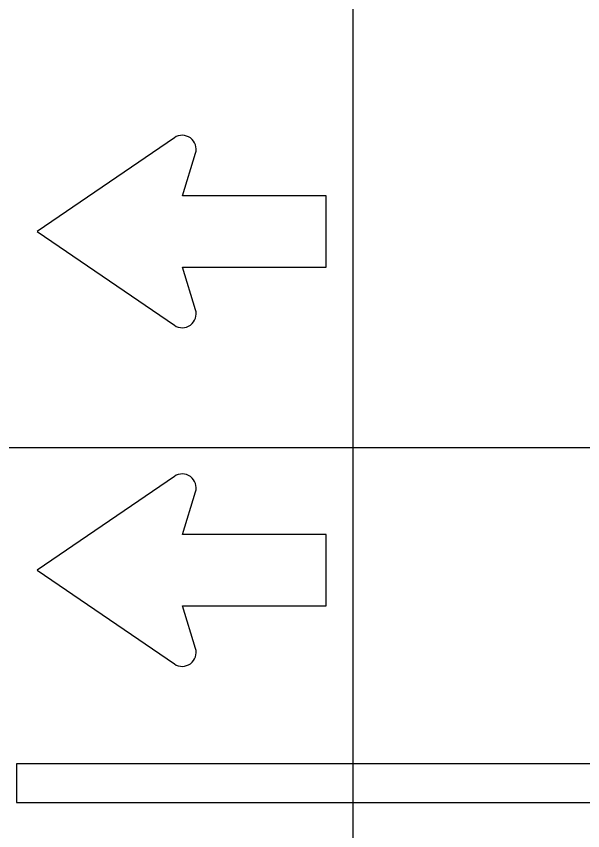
# Model space of a CAD drawing. Extents: x 1797809 to 2198143, y 249608 to 1237864.
# Drawn here: x 2196819.251 to 2196821.699, y 1237304.45 to 1237307.974 of the extents above; entities that cross this region are included whole.
import ezdxf

# ---------------------------------------------------------------- set-up
doc = ezdxf.new("R2010")
doc.units = 0
for name, color, linetype in [('GSBWFILL', 7, 'Continuous'), ('GSCOLORFILL', 7, 'Continuous'), ('GSOUTLINE', 7, 'Continuous'), ('GSSHT', 7, 'Continuous')]:
    doc.layers.add(name, color=color, linetype=linetype)

msp = doc.modelspace()

# ---------------------------------------------------------------- linework, layer by layer
at = {"layer": 'GSBWFILL'}
for points in [[(2196819.9343, 1237307.4481), (2196819.3418, 1237307.0424), (2196819.9343, 1237306.6366)], [(2196820.5905, 1237306.8879), (2196820.5905, 1237307.1969), (2196819.9692, 1237307.1969), (2196820.0257, 1237307.3809)], [(2196820.0257, 1237306.7038), (2196819.9692, 1237306.8879), (2196820.5905, 1237306.8879)], [(2196819.9343, 1237305.9829), (2196819.3418, 1237305.5772), (2196819.9343, 1237305.1714)], [(2196820.5905, 1237305.4227), (2196820.5905, 1237305.7317), (2196819.9692, 1237305.7317), (2196820.0257, 1237305.9157)], [(2196820.0257, 1237305.2386), (2196819.9692, 1237305.4227), (2196820.5905, 1237305.4227)]]:
    msp.add_lwpolyline(points, dxfattribs=at)
for centre, start, end in [((2196819.9683, 1237307.3986), 342.9427, 124.3997), ((2196819.9683, 1237306.6862), 235.6003, 17.0573), ((2196819.9683, 1237305.9334), 342.9427, 124.3997), ((2196819.9683, 1237305.221), 235.6003, 17.0573)]:
    msp.add_arc(centre, 0.0601, start, end, dxfattribs=at)
at = {"layer": 'GSCOLORFILL'}
for p, q in [((2196833.9105, 1237304.7389), (2196819.2519, 1237304.7389)), ((2196819.2519, 1237304.7389), (2196819.2519, 1237304.5724)), ((2196819.2519, 1237304.5724), (2196833.9105, 1237304.5724))]:
    msp.add_line(p, q, dxfattribs=at)
for points in [[(2196819.9343, 1237307.4481), (2196819.3418, 1237307.0424), (2196819.9343, 1237306.6366)], [(2196820.5905, 1237306.8879), (2196820.5905, 1237307.1969), (2196819.9692, 1237307.1969), (2196820.0257, 1237307.3809)], [(2196820.0257, 1237306.7038), (2196819.9692, 1237306.8879), (2196820.5905, 1237306.8879)], [(2196819.9343, 1237305.9829), (2196819.3418, 1237305.5772), (2196819.9343, 1237305.1714)], [(2196820.5905, 1237305.4227), (2196820.5905, 1237305.7317), (2196819.9692, 1237305.7317), (2196820.0257, 1237305.9157)], [(2196820.0257, 1237305.2386), (2196819.9692, 1237305.4227), (2196820.5905, 1237305.4227)]]:
    msp.add_lwpolyline(points, dxfattribs=at)
for centre, start, end in [((2196819.9683, 1237307.3986), 342.9427, 124.3997), ((2196819.9683, 1237306.6862), 235.6003, 17.0573), ((2196819.9683, 1237305.9334), 342.9427, 124.3997), ((2196819.9683, 1237305.221), 235.6003, 17.0573)]:
    msp.add_arc(centre, 0.0601, start, end, dxfattribs=at)
at = {"layer": 'GSOUTLINE'}
for points in [[(2196819.9343, 1237307.4481), (2196819.3418, 1237307.0424), (2196819.9343, 1237306.6366)], [(2196820.5905, 1237306.8879), (2196820.5905, 1237307.1969), (2196819.9692, 1237307.1969), (2196820.0257, 1237307.3809)], [(2196820.0257, 1237306.7038), (2196819.9692, 1237306.8879), (2196820.5905, 1237306.8879)], [(2196819.9343, 1237305.9829), (2196819.3418, 1237305.5772), (2196819.9343, 1237305.1714)], [(2196820.5905, 1237305.4227), (2196820.5905, 1237305.7317), (2196819.9692, 1237305.7317), (2196820.0257, 1237305.9157)], [(2196820.0257, 1237305.2386), (2196819.9692, 1237305.4227), (2196820.5905, 1237305.4227)]]:
    msp.add_lwpolyline(points, dxfattribs=at)
for centre, start, end in [((2196819.9683, 1237307.3986), 342.9427, 124.3997), ((2196819.9683, 1237306.6862), 235.6003, 17.0573), ((2196819.9683, 1237305.9334), 342.9427, 124.3997), ((2196819.9683, 1237305.221), 235.6003, 17.0573)]:
    msp.add_arc(centre, 0.0601, start, end, dxfattribs=at)
at = {"layer": 'GSSHT'}
for p, q in [((2196820.7065, 1237258.1062), (2196820.7065, 1237318.1062)), ((2196884.7065, 1237306.1062), (2196754.7065, 1237306.1062))]:
    msp.add_line(p, q, dxfattribs=at)

doc.saveas('drawing.dxf')
